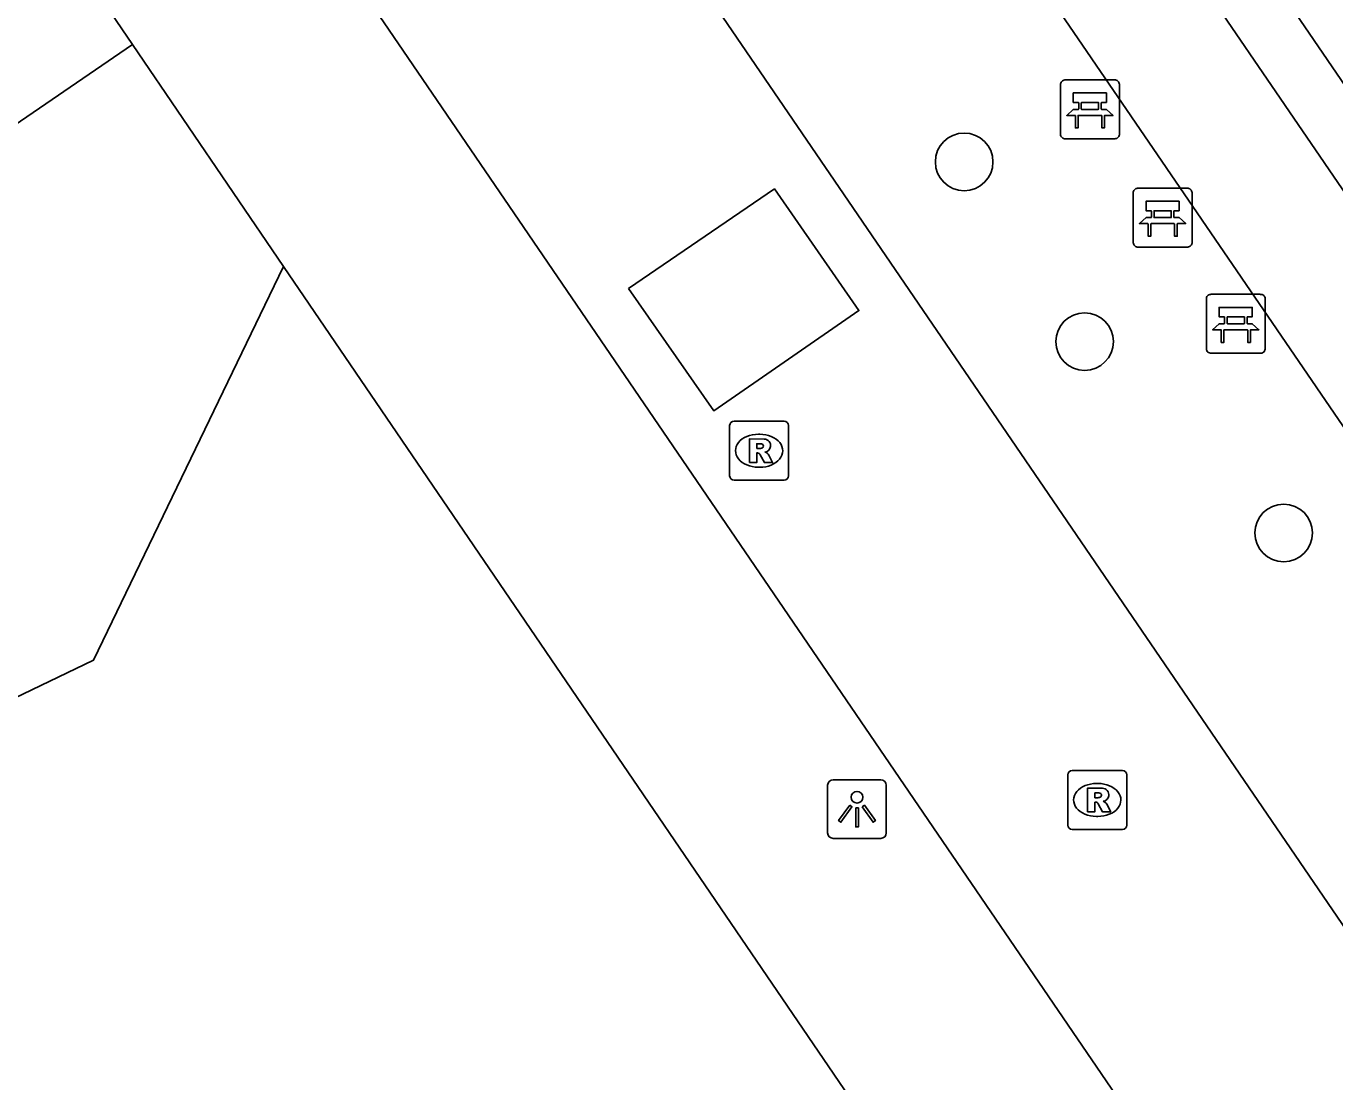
# Model space of a CAD drawing. Extents: x 155275 to 156263, y 382654 to 383635.
# Drawn here: x 155988.93 to 156011.16, y 383412.73 to 383430.66 of the extents above; entities that cross this region are included whole.
import ezdxf

# ---------------------------------------------------------------- set-up
doc = ezdxf.new("R2010")
doc.units = 0
for name, color, linetype in [('IMGEO_Bank', 7, 'Continuous'), ('IMGEO_Boom', 7, 'Continuous'), ('IMGEO_Groenvoorziening', 7, 'Continuous'), ('IMGEO_Lichtpunt', 7, 'Continuous'), ('IMGEO_Muur', 7, 'Continuous'), ('IMGEO_Rijbaan_lokaal_gesloten', 7, 'Continuous'), ('IMGEO_Rijbaan_lokaal_open', 7, 'Continuous'), ('IMGEO_Rioolput', 7, 'Continuous'), ('IMGEO_Voetpad_gesloten', 7, 'Continuous'), ('IMGEO_Voetpad_open', 7, 'Continuous')]:
    doc.layers.add(name, color=color, linetype=linetype)

msp = doc.modelspace()

# ---------------------------------------------------------------- linework, layer by layer
at = {"layer": 'IMGEO_Bank'}
for p, q in [((156006.499, 383428.82), (156006.499, 383429.661)), ((156006.499, 383429.661), (156006.499, 383428.82)), ((156006.574, 383429.745), (156007.415, 383429.745)), ((156007.415, 383429.745), (156006.574, 383429.745)), ((156007.499, 383429.67), (156007.499, 383428.829)), ((156007.499, 383428.829), (156007.499, 383429.67)), ((156006.808, 383429.251), (156006.808, 383429.357)), ((156006.852, 383429.357), (156006.852, 383429.251)), ((156007.14, 383429.363), (156006.858, 383429.363)), ((156007.146, 383429.251), (156007.146, 383429.357)), ((156007.19, 383429.357), (156007.19, 383429.251)), ((156007.196, 383429.143), (156006.803, 383429.143)), ((156006.858, 383429.245), (156007.14, 383429.245)), ((156007.424, 383428.745), (156006.583, 383428.745)), ((156006.583, 383428.745), (156007.424, 383428.745)), ((156007.734, 383426.981), (156007.734, 383427.822)), ((156007.734, 383427.822), (156007.734, 383426.981)), ((156007.809, 383427.906), (156008.65, 383427.906)), ((156008.65, 383427.906), (156007.809, 383427.906)), ((156008.734, 383427.831), (156008.734, 383426.99)), ((156008.734, 383426.99), (156008.734, 383427.831)), ((156008.043, 383427.412), (156008.043, 383427.518)), ((156008.087, 383427.518), (156008.087, 383427.412)), ((156008.375, 383427.524), (156008.093, 383427.524)), ((156008.093, 383427.406), (156008.375, 383427.406)), ((156008.381, 383427.412), (156008.381, 383427.518)), ((156008.425, 383427.518), (156008.425, 383427.412)), ((156008.431, 383427.304), (156008.038, 383427.304)), ((156008.659, 383426.906), (156007.818, 383426.906)), ((156007.818, 383426.906), (156008.659, 383426.906)), ((156008.976, 383425.179), (156008.976, 383426.02)), ((156008.976, 383426.02), (156008.976, 383425.179)), ((156009.051, 383426.104), (156009.892, 383426.104)), ((156009.892, 383426.104), (156009.051, 383426.104)), ((156009.976, 383426.029), (156009.976, 383425.188)), ((156009.976, 383425.188), (156009.976, 383426.029)), ((156009.285, 383425.61), (156009.285, 383425.716)), ((156009.329, 383425.716), (156009.329, 383425.61)), ((156009.617, 383425.722), (156009.335, 383425.722)), ((156009.335, 383425.604), (156009.617, 383425.604)), ((156009.623, 383425.61), (156009.623, 383425.716)), ((156009.667, 383425.716), (156009.667, 383425.61)), ((156009.673, 383425.502), (156009.28, 383425.502)), ((156009.901, 383425.104), (156009.06, 383425.104)), ((156009.06, 383425.104), (156009.901, 383425.104))]:
    msp.add_line(p, q, dxfattribs=at)
for points in [[(156006.802, 383429.363), (156006.716, 383429.363), (156006.716, 383429.524), (156007.279, 383429.524), (156007.279, 383429.363), (156007.196, 383429.363)], [(156006.746, 383429.143), (156006.604, 383429.143), (156006.716, 383429.245), (156006.802, 383429.245)], [(156006.796, 383429.136), (156006.796, 383428.929), (156006.753, 383428.929), (156006.753, 383429.136)], [(156007.196, 383429.245), (156007.279, 383429.245), (156007.391, 383429.143), (156007.252, 383429.143)], [(156007.246, 383429.136), (156007.246, 383428.929), (156007.202, 383428.929), (156007.202, 383429.136)], [(156008.037, 383427.524), (156007.951, 383427.524), (156007.951, 383427.685), (156008.514, 383427.685), (156008.514, 383427.524), (156008.431, 383427.524)], [(156007.981, 383427.304), (156007.839, 383427.304), (156007.951, 383427.406), (156008.037, 383427.406)], [(156008.431, 383427.406), (156008.514, 383427.406), (156008.626, 383427.304), (156008.487, 383427.304)], [(156008.031, 383427.297), (156008.031, 383427.09), (156007.988, 383427.09), (156007.988, 383427.297)], [(156008.481, 383427.297), (156008.481, 383427.09), (156008.437, 383427.09), (156008.437, 383427.297)], [(156009.279, 383425.722), (156009.193, 383425.722), (156009.193, 383425.883), (156009.756, 383425.883), (156009.756, 383425.722), (156009.673, 383425.722)], [(156009.223, 383425.502), (156009.081, 383425.502), (156009.193, 383425.604), (156009.279, 383425.604)], [(156009.673, 383425.604), (156009.756, 383425.604), (156009.868, 383425.502), (156009.729, 383425.502)], [(156009.273, 383425.495), (156009.273, 383425.288), (156009.23, 383425.288), (156009.23, 383425.495)], [(156009.723, 383425.495), (156009.723, 383425.288), (156009.679, 383425.288), (156009.679, 383425.495)]]:
    msp.add_lwpolyline(points, dxfattribs=at)
for centre, radius, start, end in [((156006.577, 383429.667), 0.0779, 92.4484, 184.2845), ((156006.577, 383429.667), 0.0779, 92.4484, 184.2845), ((156007.421, 383429.667), 0.0779, 2.4484, 94.2845), ((156007.421, 383429.667), 0.0779, 2.4484, 94.2845), ((156006.801, 383429.356), 0.00671, 2.8957, 87.1043), ((156006.858, 383429.356), 0.00671, 92.8957, 177.1043), ((156007.14, 383429.356), 0.00671, 2.8957, 87.1043), ((156007.197, 383429.356), 0.00671, 92.8957, 177.1043), ((156006.746, 383429.136), 0.00671, 2.8957, 87.1043), ((156006.803, 383429.136), 0.00671, 92.8957, 177.1043), ((156006.801, 383429.252), 0.00671, 272.8957, 357.1043), ((156006.858, 383429.252), 0.00671, 182.8957, 267.1043), ((156007.14, 383429.252), 0.00671, 272.8957, 357.1043), ((156007.197, 383429.252), 0.00671, 182.8957, 267.1043), ((156007.195, 383429.136), 0.00671, 2.8957, 87.1043), ((156007.252, 383429.136), 0.00671, 92.8957, 177.1043), ((156006.577, 383428.823), 0.0779, 182.4484, 274.2845), ((156006.577, 383428.823), 0.0779, 182.4484, 274.2845), ((156007.421, 383428.823), 0.0779, 272.4484, 4.2845), ((156007.421, 383428.823), 0.0779, 272.4484, 4.2845), ((156007.812, 383427.828), 0.0779, 92.4484, 184.2845), ((156007.812, 383427.828), 0.0779, 92.4484, 184.2845), ((156008.656, 383427.828), 0.0779, 2.4484, 94.2845), ((156008.656, 383427.828), 0.0779, 2.4484, 94.2845), ((156008.036, 383427.517), 0.00671, 2.8957, 87.1043), ((156008.036, 383427.413), 0.00671, 272.8957, 357.1043), ((156008.093, 383427.517), 0.00671, 92.8957, 177.1043), ((156008.093, 383427.413), 0.00671, 182.8957, 267.1043), ((156008.375, 383427.517), 0.00671, 2.8957, 87.1043), ((156008.375, 383427.413), 0.00671, 272.8957, 357.1043), ((156008.432, 383427.517), 0.00671, 92.8957, 177.1043), ((156008.432, 383427.413), 0.00671, 182.8957, 267.1043), ((156007.981, 383427.297), 0.00671, 2.8957, 87.1043), ((156008.038, 383427.297), 0.00671, 92.8957, 177.1043), ((156008.43, 383427.297), 0.00671, 2.8957, 87.1043), ((156008.487, 383427.297), 0.00671, 92.8957, 177.1043), ((156007.812, 383426.984), 0.0779, 182.4484, 274.2845), ((156007.812, 383426.984), 0.0779, 182.4484, 274.2845), ((156008.656, 383426.984), 0.0779, 272.4484, 4.2845), ((156008.656, 383426.984), 0.0779, 272.4484, 4.2845), ((156009.054, 383426.026), 0.0779, 92.4484, 184.2845), ((156009.054, 383426.026), 0.0779, 92.4484, 184.2845), ((156009.898, 383426.026), 0.0779, 2.4484, 94.2845), ((156009.898, 383426.026), 0.0779, 2.4484, 94.2845), ((156009.278, 383425.715), 0.00671, 2.8957, 87.1043), ((156009.278, 383425.611), 0.00671, 272.8957, 357.1043), ((156009.335, 383425.715), 0.00671, 92.8957, 177.1043), ((156009.335, 383425.611), 0.00671, 182.8957, 267.1043), ((156009.617, 383425.715), 0.00671, 2.8957, 87.1043), ((156009.617, 383425.611), 0.00671, 272.8957, 357.1043), ((156009.674, 383425.715), 0.00671, 92.8957, 177.1043), ((156009.674, 383425.611), 0.00671, 182.8957, 267.1043), ((156009.223, 383425.495), 0.00671, 2.8957, 87.1043), ((156009.28, 383425.495), 0.00671, 92.8957, 177.1043), ((156009.672, 383425.495), 0.00671, 2.8957, 87.1043), ((156009.729, 383425.495), 0.00671, 92.8957, 177.1043), ((156009.054, 383425.182), 0.0779, 182.4484, 274.2845), ((156009.054, 383425.182), 0.0779, 182.4484, 274.2845), ((156009.898, 383425.182), 0.0779, 272.4484, 4.2845), ((156009.898, 383425.182), 0.0779, 272.4484, 4.2845)]:
    msp.add_arc(centre, radius, start, end, dxfattribs=at)
at = {"layer": 'IMGEO_Boom'}
for centre in [(156004.863, 383428.353), (156006.908, 383425.301), (156010.289, 383422.053)]:
    msp.add_circle(centre, 0.489, dxfattribs=at)
at = {"layer": 'IMGEO_Groenvoorziening'}
msp.add_lwpolyline([(155993.304, 383426.577), (155990.078, 383419.893), (155984.842, 383417.381), (155981.641, 383417.41), (155975.794, 383413.734), (155973.037, 383414.202), (155970.165, 383405.423), (155967.497, 383402.685), (155968.032, 383398.065), (155964.25, 383393.737), (155957.897, 383387.305), (155950.681, 383381.461), (155941.714, 383374.052), (155938.436, 383371.134), (155935.016, 383368.799), (155929.52, 383365.08), (155917.983, 383356.132), (155913.407, 383352.631), (155909.893, 383346.363), (155910.368, 383341.14), (155911.19, 383336.938)], dxfattribs=at)
at = {"layer": 'IMGEO_Lichtpunt'}
for p, q in [((156002.544, 383417.767), (156002.544, 383416.96)), ((156002.544, 383417.767), (156002.544, 383416.96)), ((156003.446, 383417.862), (156002.638, 383417.862)), ((156003.446, 383417.862), (156002.638, 383417.862)), ((156003.54, 383416.96), (156003.54, 383417.767)), ((156003.54, 383416.96), (156003.54, 383417.767)), ((156002.638, 383416.866), (156003.446, 383416.866)), ((156002.638, 383416.866), (156003.446, 383416.866))]:
    msp.add_line(p, q, dxfattribs=at)
for points in [[(156002.918, 383417.431), (156002.957, 383417.403), (156002.769, 383417.141), (156002.731, 383417.168), (156002.918, 383417.431)], [(156003.02, 383417.383), (156003.067, 383417.383), (156003.067, 383417.061), (156003.02, 383417.061), (156003.02, 383417.383)], [(156003.13, 383417.403), (156003.168, 383417.43), (156003.355, 383417.168), (156003.316, 383417.14), (156003.13, 383417.403)]]:
    msp.add_lwpolyline(points, dxfattribs=at)
msp.add_circle((156003.043, 383417.565), 0.0994, dxfattribs=at)
for centre, start, end in [((156002.638, 383417.767), 90, 180), ((156002.638, 383417.767), 90, 180), ((156003.446, 383417.767), 0, 90), ((156003.446, 383417.767), 0, 90), ((156002.638, 383416.96), 180, 270), ((156002.638, 383416.96), 180, 270), ((156003.446, 383416.96), 270, 0), ((156003.446, 383416.96), 270, 360)]:
    msp.add_arc(centre, 0.0946, start, end, dxfattribs=at)
at = {"layer": 'IMGEO_Muur'}
for points in [[(155849.008, 383542.715), (155933.682, 383511.885), (155960.607, 383502.077), (156005.367, 383436.549), (156022.591, 383411.367)], [(156024.216, 383410.791), (155961.313, 383502.832), (155948.02, 383507.678), (155879.334, 383532.718), (155874.61, 383534.44), (155872.009, 383535.388), (155860.774, 383539.484)]]:
    msp.add_lwpolyline(points, dxfattribs=at)
at = {"layer": 'IMGEO_Rijbaan_lokaal_gesloten'}
for points in [[(155848.443, 383557.813), (155839.582, 383533.423), (155873.88, 383520.938), (155953.014, 383492.142), (155990.266, 383437.67), (156009.401, 383409.628), (156027.144, 383383.663), (156049.518, 383350.943)], [(156017.912, 383405.711), (155990.809, 383445.385)], [(155999.162, 383426.203), (156001.641, 383427.894), (156003.076, 383425.829), (156000.613, 383424.124), (155999.162, 383426.203)]]:
    msp.add_lwpolyline(points, dxfattribs=at)
at = {"layer": 'IMGEO_Rijbaan_lokaal_open'}
for points in [[(155988.195, 383434.074), (155990.737, 383430.344)], [(155966.734, 383413.923), (155990.737, 383430.344)]]:
    msp.add_lwpolyline(points, dxfattribs=at)
at = {"layer": 'IMGEO_Rioolput'}
for p, q in [((156000.879, 383423.022), (156000.879, 383423.874)), ((156000.954, 383423.948), (156001.806, 383423.948)), ((156001.88, 383423.874), (156001.88, 383423.022)), ((156001.367, 383423.728), (156001.392, 383423.728)), ((156001.39, 383423.168), (156001.365, 383423.168)), ((156001.806, 383422.948), (156000.954, 383422.948)), ((156006.697, 383418.019), (156007.549, 383418.019)), ((156006.622, 383417.093), (156006.622, 383417.945)), ((156007.11, 383417.799), (156007.135, 383417.799)), ((156007.623, 383417.945), (156007.623, 383417.093)), ((156007.133, 383417.239), (156007.108, 383417.239)), ((156007.549, 383417.019), (156006.697, 383417.019))]:
    msp.add_line(p, q, dxfattribs=at)
for points in [[(156000.879, 383423.022), (156000.879, 383423.874)], [(156000.954, 383423.948), (156001.806, 383423.948)], [(156001.88, 383423.874), (156001.88, 383423.022)], [(156001.468, 383423.646), (156001.216, 383423.648), (156001.216, 383423.248)], [(156001.394, 383423.567), (156001.34, 383423.567), (156001.34, 383423.486)], [(156001.216, 383423.248), (156001.34, 383423.248), (156001.34, 383423.41), (156001.351, 383423.41)], [(156001.34, 383423.486), (156001.392, 383423.486)], [(156001.398, 383423.381), (156001.469, 383423.248), (156001.609, 383423.248), (156001.544, 383423.374)], [(156001.806, 383422.948), (156000.954, 383422.948)], [(156006.697, 383418.019), (156007.549, 383418.019)], [(156006.622, 383417.093), (156006.622, 383417.945)], [(156007.623, 383417.945), (156007.623, 383417.093)], [(156007.211, 383417.717), (156006.959, 383417.719), (156006.959, 383417.319)], [(156007.137, 383417.638), (156007.083, 383417.638), (156007.083, 383417.557)], [(156007.083, 383417.557), (156007.135, 383417.557)], [(156006.959, 383417.319), (156007.083, 383417.319), (156007.083, 383417.481), (156007.094, 383417.481)], [(156007.141, 383417.452), (156007.212, 383417.319), (156007.352, 383417.319), (156007.287, 383417.445)], [(156007.549, 383417.019), (156006.697, 383417.019)]]:
    msp.add_lwpolyline(points, dxfattribs=at)
for centre, radius, start, end in [((156000.956, 383423.872), 0.0765, 91.552, 178.448), ((156000.956, 383423.872), 0.0765, 91.552, 178.448), ((156001.804, 383423.872), 0.0765, 1.552, 88.448), ((156001.804, 383423.872), 0.0765, 1.552, 88.448), ((156001.4, 383423.471), 0.0964, 77.0061, 93.1865), ((156001.414, 383423.528), 0.0378, 276.6634, 79.6772), ((156001.467, 383423.536), 0.109, 350.3612, 89.416), ((156001.35, 383423.357), 0.0533, 26.0293, 88.6989), ((156001.376, 383423.675), 0.19, 274.7715, 282.9687), ((156001.465, 383423.536), 0.112, 277.5842, 350.9817), ((156001.449, 383423.321), 0.108, 29.5134, 73.7905), ((156000.956, 383423.024), 0.0765, 181.552, 268.448), ((156000.956, 383423.024), 0.0765, 181.552, 268.448), ((156001.804, 383423.024), 0.0765, 271.552, 358.448), ((156001.804, 383423.024), 0.0765, 271.552, 358.448), ((156006.699, 383417.943), 0.0765, 91.552, 178.448), ((156006.699, 383417.943), 0.0765, 91.552, 178.448), ((156007.547, 383417.943), 0.0765, 1.552, 88.448), ((156007.547, 383417.943), 0.0765, 1.552, 88.448), ((156007.119, 383417.746), 0.19, 274.7715, 282.9687), ((156007.143, 383417.542), 0.0964, 77.0061, 93.1865), ((156007.157, 383417.599), 0.0378, 276.6634, 79.6772), ((156007.21, 383417.607), 0.109, 350.3612, 89.416), ((156007.208, 383417.607), 0.112, 277.5842, 350.9817), ((156007.093, 383417.428), 0.0533, 26.0293, 88.6989), ((156007.192, 383417.392), 0.108, 29.5134, 73.7905), ((156006.699, 383417.095), 0.0765, 181.552, 268.448), ((156006.699, 383417.095), 0.0765, 181.552, 268.448), ((156007.547, 383417.095), 0.0765, 271.552, 358.448), ((156007.547, 383417.095), 0.0765, 271.552, 358.448)]:
    msp.add_arc(centre, radius, start, end, dxfattribs=at)
for centre, major_axis, ratio, start_param, end_param in [((156001.366, 383423.448), (-0.387, 0.002), 0.722429, 4.712389, 7.853982), ((156001.391, 383423.448), (-0.39, 0.002), 0.717154, 1.570796, 4.712389), ((156007.109, 383417.519), (-0.387, 0.002), 0.722429, 4.712389, 7.853982), ((156007.134, 383417.519), (-0.39, 0.002), 0.717154, 1.570796, 4.712389)]:
    msp.add_ellipse(centre, major_axis=major_axis, ratio=ratio, start_param=start_param, end_param=end_param, dxfattribs=at)
at = {"layer": 'IMGEO_Voetpad_gesloten'}
msp.add_lwpolyline([(155994.734, 383448.083), (156021.864, 383408.418)], dxfattribs=at)
at = {"layer": 'IMGEO_Voetpad_open'}
for points in [[(155990.737, 383430.344), (155993.304, 383426.577)], [(155993.304, 383426.577), (156006.317, 383407.48), (156010.803, 383400.934)]]:
    msp.add_lwpolyline(points, dxfattribs=at)

doc.saveas('drawing.dxf')
